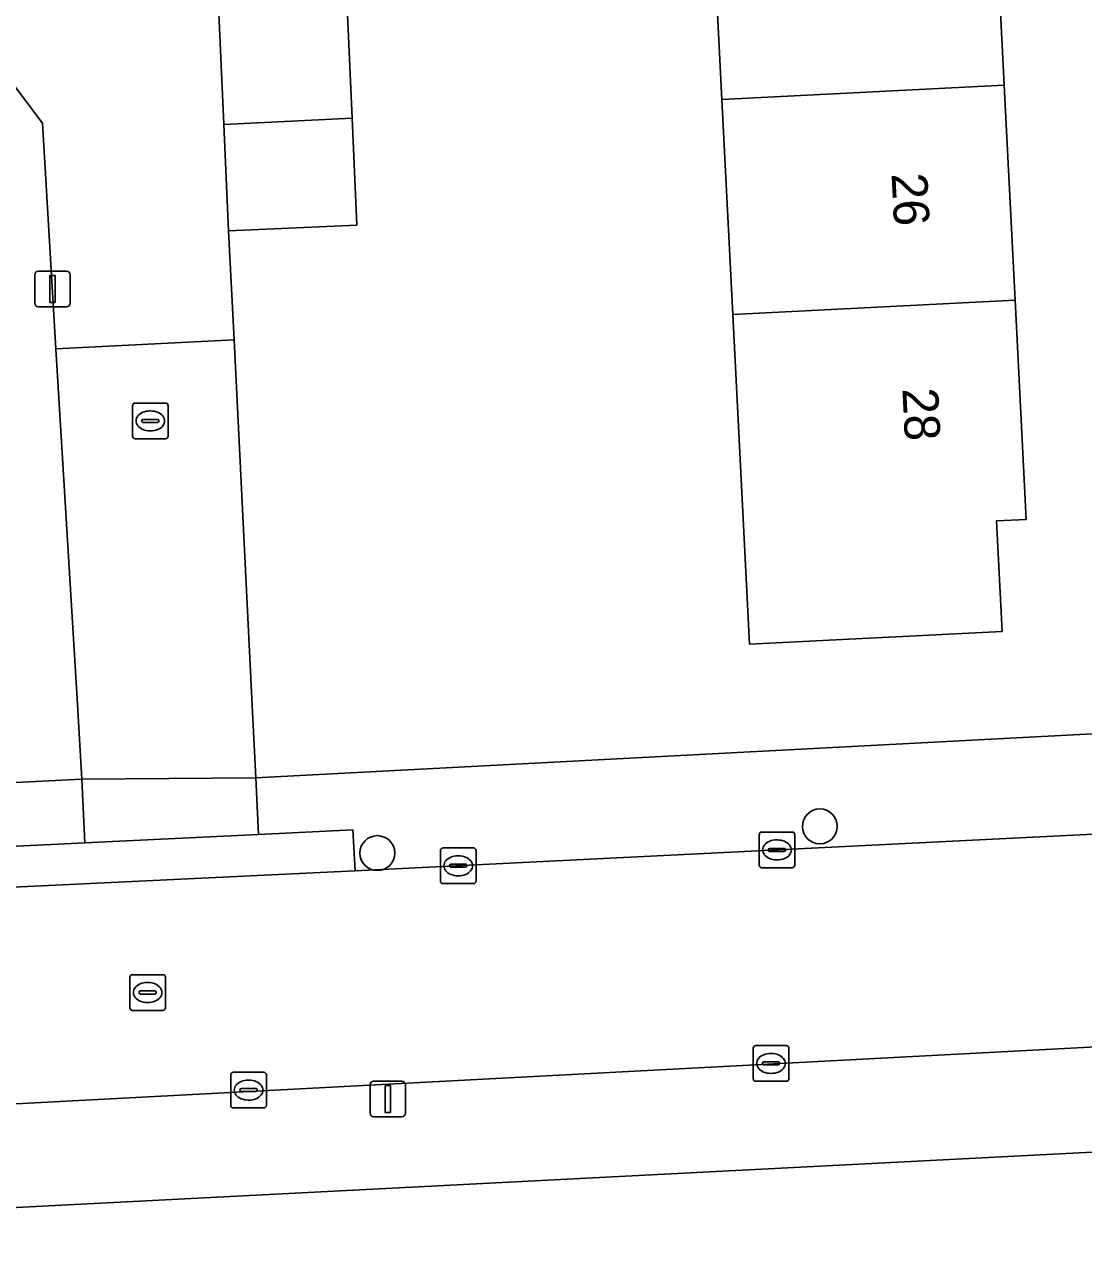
# Model space of a CAD drawing. Extents: x 161084 to 161928, y 385354 to 386522.
# Drawn here: x 161268.64 to 161298.35, y 386234.86 to 386268.91 of the extents above; entities that cross this region are included whole.
import ezdxf

# ---------------------------------------------------------------- set-up
doc = ezdxf.new("R2010")
doc.units = 0
for name, color, linetype in [('IMGEO_Boom', 7, 'Continuous'), ('IMGEO_Erf', 7, 'Continuous'), ('IMGEO_Hek', 7, 'Continuous'), ('IMGEO_Kolk', 7, 'Continuous'), ('IMGEO_Lichtmast', 7, 'Continuous'), ('IMGEO_Pand', 7, 'Continuous'), ('IMGEO_Pand_nummerreeks', 7, 'Continuous'), ('IMGEO_Parkeervlak_open', 7, 'Continuous'), ('IMGEO_Rijbaan_lokaal_open', 7, 'Continuous'), ('IMGEO_Rioolput', 7, 'Continuous'), ('IMGEO_Voetpad_open', 7, 'Continuous')]:
    doc.layers.add(name, color=color, linetype=linetype)

msp = doc.modelspace()

# ---------------------------------------------------------------- linework, layer by layer
at = {"layer": 'IMGEO_Boom'}
for centre in [(161290.951, 386246.423), (161278.543, 386245.674)]:
    msp.add_circle(centre, 0.489, dxfattribs=at)
at = {"layer": 'IMGEO_Erf'}
for points in [[(161226.066, 386245.526), (161270.258, 386247.743), (161270.122, 386250), (161269.532, 386259.818), (161269.152, 386266.137), (161263.006, 386274.321)], [(161295.81, 386273.34), (161296.119, 386267.206), (161296.424, 386261.178), (161296.734, 386255.029), (161295.908, 386254.988), (161296.064, 386251.892), (161288.976, 386251.535), (161288.724, 386256.529), (161288.51, 386260.779), (161288.205, 386266.807), (161287.896, 386272.941)], [(161277.693, 386269.392), (161277.833, 386266.284), (161277.968, 386263.284), (161274.373, 386263.122), (161274.525, 386260.066), (161275.024, 386250), (161275.134, 386247.784), (161303.228, 386249.262)], [(161310.454, 386234.845), (161310.308, 386237.894), (161306.406, 386237.693), (161263.687, 386235.492), (161263.902, 386231.546)]]:
    msp.add_lwpolyline(points, dxfattribs=at)
at = {"layer": 'IMGEO_Hek'}
msp.add_lwpolyline([(161269.532, 386259.818), (161274.525, 386260.066)], dxfattribs=at)
at = {"layer": 'IMGEO_Kolk'}
for p, q in [((161271.677, 386257.366), (161271.677, 386258.218)), ((161271.752, 386258.292), (161272.604, 386258.292)), ((161272.165, 386258.072), (161272.19, 386258.072)), ((161272.678, 386258.218), (161272.678, 386257.366)), ((161271.936, 386257.786), (161271.936, 386257.798)), ((161272.374, 386257.749), (161271.976, 386257.749)), ((161271.979, 386257.835), (161272.377, 386257.835)), ((161272.42, 386257.798), (161272.42, 386257.786)), ((161272.604, 386257.292), (161271.752, 386257.292)), ((161272.188, 386257.512), (161272.163, 386257.512)), ((161289.25, 386245.338), (161289.25, 386246.19)), ((161289.325, 386246.264), (161290.177, 386246.264)), ((161290.251, 386246.19), (161290.251, 386245.338)), ((161280.31, 386244.892), (161280.31, 386245.744)), ((161280.385, 386245.818), (161281.237, 386245.818)), ((161281.311, 386245.744), (161281.311, 386244.892)), ((161289.509, 386245.758), (161289.509, 386245.77)), ((161289.947, 386245.721), (161289.549, 386245.721)), ((161289.552, 386245.807), (161289.95, 386245.807)), ((161289.738, 386246.044), (161289.763, 386246.044)), ((161289.993, 386245.77), (161289.993, 386245.758)), ((161280.798, 386245.598), (161280.823, 386245.598)), ((161289.761, 386245.484), (161289.736, 386245.484)), ((161280.569, 386245.312), (161280.569, 386245.324)), ((161281.007, 386245.275), (161280.609, 386245.275)), ((161280.612, 386245.361), (161281.01, 386245.361)), ((161280.821, 386245.038), (161280.796, 386245.038)), ((161281.053, 386245.324), (161281.053, 386245.312)), ((161290.177, 386245.264), (161289.325, 386245.264)), ((161281.237, 386244.818), (161280.385, 386244.818)), ((161289.157, 386240.277), (161290.009, 386240.277)), ((161289.082, 386239.351), (161289.082, 386240.203)), ((161289.57, 386240.057), (161289.595, 386240.057)), ((161290.083, 386240.203), (161290.083, 386239.351)), ((161289.341, 386239.771), (161289.341, 386239.783)), ((161289.779, 386239.734), (161289.381, 386239.734)), ((161289.384, 386239.82), (161289.782, 386239.82)), ((161289.825, 386239.783), (161289.825, 386239.771)), ((161274.431, 386238.602), (161274.431, 386239.454)), ((161274.506, 386239.528), (161275.358, 386239.528)), ((161274.919, 386239.308), (161274.944, 386239.308)), ((161275.432, 386239.454), (161275.432, 386238.602)), ((161290.009, 386239.277), (161289.157, 386239.277)), ((161289.593, 386239.497), (161289.568, 386239.497)), ((161274.69, 386239.022), (161274.69, 386239.034)), ((161275.128, 386238.985), (161274.73, 386238.985)), ((161274.733, 386239.071), (161275.131, 386239.071)), ((161275.174, 386239.034), (161275.174, 386239.022)), ((161274.942, 386238.748), (161274.917, 386238.748)), ((161275.358, 386238.528), (161274.506, 386238.528))]:
    msp.add_line(p, q, dxfattribs=at)
for points in [[(161271.677, 386257.366), (161271.677, 386258.218)], [(161271.752, 386258.292), (161272.604, 386258.292)], [(161272.678, 386258.218), (161272.678, 386257.366)], [(161272.604, 386257.292), (161271.752, 386257.292)], [(161289.25, 386245.338), (161289.25, 386246.19)], [(161289.325, 386246.264), (161290.177, 386246.264)], [(161290.251, 386246.19), (161290.251, 386245.338)], [(161280.31, 386244.892), (161280.31, 386245.744)], [(161280.385, 386245.818), (161281.237, 386245.818)], [(161281.311, 386245.744), (161281.311, 386244.892)], [(161290.177, 386245.264), (161289.325, 386245.264)], [(161281.237, 386244.818), (161280.385, 386244.818)], [(161289.157, 386240.277), (161290.009, 386240.277)], [(161289.082, 386239.351), (161289.082, 386240.203)], [(161290.083, 386240.203), (161290.083, 386239.351)], [(161274.431, 386238.602), (161274.431, 386239.454)], [(161274.506, 386239.528), (161275.358, 386239.528)], [(161275.432, 386239.454), (161275.432, 386238.602)], [(161290.009, 386239.277), (161289.157, 386239.277)], [(161275.358, 386238.528), (161274.506, 386238.528)]]:
    msp.add_lwpolyline(points, dxfattribs=at)
for centre, radius, start, end in [((161271.754, 386258.216), 0.0765, 91.552, 178.448), ((161271.754, 386258.216), 0.0765, 91.552, 178.448), ((161272.602, 386258.216), 0.0765, 1.552, 88.448), ((161272.602, 386258.216), 0.0765, 1.552, 88.448), ((161271.976, 386257.795), 0.0403, 85.8775, 175.7526), ((161271.973, 386257.785), 0.0366, 178.938, 274.7102), ((161272.377, 386257.792), 0.043, 264.8664, 352.4533), ((161272.381, 386257.797), 0.0386, 1.7309, 96.639), ((161271.754, 386257.368), 0.0765, 181.552, 268.448), ((161271.754, 386257.368), 0.0765, 181.552, 268.448), ((161272.602, 386257.368), 0.0765, 271.552, 358.448), ((161272.602, 386257.368), 0.0765, 271.552, 358.448), ((161289.327, 386246.188), 0.0765, 91.552, 178.448), ((161289.327, 386246.188), 0.0765, 91.552, 178.448), ((161290.175, 386246.188), 0.0765, 1.552, 88.448), ((161290.175, 386246.188), 0.0765, 1.552, 88.448), ((161280.387, 386245.742), 0.0765, 91.552, 178.448), ((161280.387, 386245.742), 0.0765, 91.552, 178.448), ((161281.235, 386245.742), 0.0765, 1.552, 88.448), ((161281.235, 386245.742), 0.0765, 1.552, 88.448), ((161289.549, 386245.767), 0.0403, 85.8775, 175.7526), ((161289.546, 386245.757), 0.0366, 178.938, 274.7102), ((161289.95, 386245.764), 0.043, 264.8664, 352.4533), ((161289.954, 386245.769), 0.0386, 1.7309, 96.639), ((161280.609, 386245.321), 0.0403, 85.8775, 175.7526), ((161280.606, 386245.311), 0.0366, 178.938, 274.7102), ((161281.01, 386245.318), 0.043, 264.8664, 352.4533), ((161281.014, 386245.323), 0.0386, 1.7309, 96.639), ((161289.327, 386245.34), 0.0765, 181.552, 268.448), ((161289.327, 386245.34), 0.0765, 181.552, 268.448), ((161290.175, 386245.34), 0.0765, 271.552, 358.448), ((161290.175, 386245.34), 0.0765, 271.552, 358.448), ((161280.387, 386244.894), 0.0765, 181.552, 268.448), ((161280.387, 386244.894), 0.0765, 181.552, 268.448), ((161281.235, 386244.894), 0.0765, 271.552, 358.448), ((161281.235, 386244.894), 0.0765, 271.552, 358.448), ((161289.159, 386240.201), 0.0765, 91.552, 178.448), ((161289.159, 386240.201), 0.0765, 91.552, 178.448), ((161290.007, 386240.201), 0.0765, 1.552, 88.448), ((161290.007, 386240.201), 0.0765, 1.552, 88.448), ((161289.381, 386239.78), 0.0403, 85.8775, 175.7526), ((161289.378, 386239.77), 0.0366, 178.938, 274.7102), ((161289.782, 386239.777), 0.043, 264.8664, 352.4533), ((161289.786, 386239.782), 0.0386, 1.7309, 96.639), ((161274.508, 386239.452), 0.0765, 91.552, 178.448), ((161274.508, 386239.452), 0.0765, 91.552, 178.448), ((161275.356, 386239.452), 0.0765, 1.552, 88.448), ((161275.356, 386239.452), 0.0765, 1.552, 88.448), ((161289.159, 386239.353), 0.0765, 181.552, 268.448), ((161289.159, 386239.353), 0.0765, 181.552, 268.448), ((161290.007, 386239.353), 0.0765, 271.552, 358.448), ((161290.007, 386239.353), 0.0765, 271.552, 358.448), ((161274.73, 386239.031), 0.0403, 85.8775, 175.7526), ((161274.727, 386239.021), 0.0366, 178.938, 274.7102), ((161275.131, 386239.028), 0.043, 264.8664, 352.4533), ((161275.135, 386239.033), 0.0386, 1.7309, 96.639), ((161274.508, 386238.604), 0.0765, 181.552, 268.448), ((161274.508, 386238.604), 0.0765, 181.552, 268.448), ((161275.356, 386238.604), 0.0765, 271.552, 358.448), ((161275.356, 386238.604), 0.0765, 271.552, 358.448)]:
    msp.add_arc(centre, radius, start, end, dxfattribs=at)
for centre, major_axis, ratio, start_param, end_param in [((161272.164, 386257.792), (-0.387, 0.002), 0.722429, 4.712389, 7.853982), ((161272.189, 386257.792), (-0.39, 0.002), 0.717154, 1.570796, 4.712389), ((161289.737, 386245.764), (-0.387, 0.002), 0.722429, 4.712389, 7.853982), ((161289.762, 386245.764), (-0.39, 0.002), 0.717154, 1.570796, 4.712389), ((161280.797, 386245.318), (-0.387, 0.002), 0.722429, 4.712389, 7.853982), ((161280.822, 386245.318), (-0.39, 0.002), 0.717154, 1.570796, 4.712389), ((161289.569, 386239.777), (-0.387, 0.002), 0.722429, 4.712389, 7.853982), ((161289.594, 386239.777), (-0.39, 0.002), 0.717154, 1.570796, 4.712389), ((161274.918, 386239.028), (-0.387, 0.002), 0.722429, 4.712389, 7.853982), ((161274.943, 386239.028), (-0.39, 0.002), 0.717154, 1.570796, 4.712389)]:
    msp.add_ellipse(centre, major_axis=major_axis, ratio=ratio, start_param=start_param, end_param=end_param, dxfattribs=at)
at = {"layer": 'IMGEO_Lichtmast'}
for p, q in [((161268.937, 386261.091), (161268.937, 386261.891)), ((161268.937, 386261.891), (161268.937, 386261.091)), ((161269.037, 386261.991), (161269.827, 386261.991)), ((161269.827, 386261.991), (161269.037, 386261.991)), ((161269.927, 386261.891), (161269.927, 386261.091)), ((161269.927, 386261.091), (161269.927, 386261.891)), ((161269.827, 386260.991), (161269.037, 386260.991)), ((161269.037, 386260.991), (161269.827, 386260.991)), ((161278.439, 386239.28), (161279.229, 386239.28)), ((161279.229, 386239.28), (161278.439, 386239.28)), ((161278.339, 386238.38), (161278.339, 386239.18)), ((161278.339, 386239.18), (161278.339, 386238.38)), ((161279.329, 386239.18), (161279.329, 386238.38)), ((161279.329, 386238.38), (161279.329, 386239.18)), ((161279.229, 386238.28), (161278.439, 386238.28)), ((161278.439, 386238.28), (161279.229, 386238.28))]:
    msp.add_line(p, q, dxfattribs=at)
for points in [[(161269.357, 386261.866), (161269.507, 386261.866), (161269.507, 386261.116), (161269.357, 386261.116), (161269.357, 386261.866)], [(161278.759, 386239.155), (161278.909, 386239.155), (161278.909, 386238.405), (161278.759, 386238.405), (161278.759, 386239.155)]]:
    msp.add_lwpolyline(points, dxfattribs=at)
for centre, start, end in [((161269.037, 386261.891), 90, 180), ((161269.037, 386261.891), 90, 180), ((161269.827, 386261.891), 0, 90), ((161269.827, 386261.891), 360, 90), ((161269.037, 386261.091), 180, 270), ((161269.037, 386261.091), 180, 270), ((161269.827, 386261.091), 270, 0), ((161269.827, 386261.091), 270, 0), ((161278.439, 386239.18), 90, 180), ((161278.439, 386239.18), 90, 180), ((161279.229, 386239.18), 0, 90), ((161279.229, 386239.18), 360, 90), ((161278.439, 386238.38), 180, 270), ((161278.439, 386238.38), 180, 270), ((161279.229, 386238.38), 270, 0), ((161279.229, 386238.38), 270, 0)]:
    msp.add_arc(centre, 0.1, start, end, dxfattribs=at)
at = {"layer": 'IMGEO_Pand'}
for points in [[(161295.81, 386273.34), (161295.786, 386273.338), (161287.896, 386272.941), (161288.205, 386266.807), (161296.119, 386267.206)], [(161277.833, 386266.284), (161277.693, 386269.392), (161274.098, 386269.23), (161274.239, 386266.103)], [(161296.424, 386261.178), (161296.119, 386267.206), (161288.205, 386266.807), (161288.51, 386260.779)], [(161274.239, 386266.103), (161274.373, 386263.122), (161277.968, 386263.284), (161277.833, 386266.284)], [(161288.51, 386260.779), (161288.724, 386256.529), (161288.976, 386251.535), (161296.064, 386251.892), (161295.908, 386254.988), (161296.734, 386255.029), (161296.424, 386261.178)]]:
    msp.add_lwpolyline(points, close=True, dxfattribs=at)
at = {"layer": 'IMGEO_Parkeervlak_open'}
msp.add_lwpolyline([(161263.006, 386274.321), (161269.152, 386266.137), (161269.532, 386259.818), (161274.525, 386260.066), (161274.373, 386263.122), (161274.239, 386266.103), (161274.098, 386269.23)], dxfattribs=at)
at = {"layer": 'IMGEO_Rijbaan_lokaal_open'}
msp.add_lwpolyline([(161274.525, 386260.066), (161269.532, 386259.818), (161270.122, 386250), (161270.258, 386247.743), (161275.134, 386247.784), (161275.024, 386250)], close=True, dxfattribs=at)
msp.add_lwpolyline([(161304.27, 386246.489), (161277.917, 386245.173), (161267.162, 386244.663), (161234.589, 386243.046), (161234.927, 386236.945), (161256.249, 386238.043), (161267.331, 386238.589), (161298.873, 386240.251), (161305.066, 386240.617), (161306.261, 386240.697)], dxfattribs=at)
at = {"layer": 'IMGEO_Rioolput'}
for p, q in [((161271.602, 386241.339), (161271.602, 386242.191)), ((161271.677, 386242.265), (161272.529, 386242.265)), ((161272.09, 386242.045), (161272.115, 386242.045)), ((161272.603, 386242.191), (161272.603, 386241.339)), ((161271.861, 386241.759), (161271.861, 386241.771)), ((161272.299, 386241.722), (161271.901, 386241.722)), ((161271.904, 386241.808), (161272.302, 386241.808)), ((161272.345, 386241.771), (161272.345, 386241.759)), ((161272.113, 386241.485), (161272.088, 386241.485)), ((161272.529, 386241.265), (161271.677, 386241.265))]:
    msp.add_line(p, q, dxfattribs=at)
for points in [[(161271.602, 386241.339), (161271.602, 386242.191)], [(161271.677, 386242.265), (161272.529, 386242.265)], [(161272.603, 386242.191), (161272.603, 386241.339)], [(161272.529, 386241.265), (161271.677, 386241.265)]]:
    msp.add_lwpolyline(points, dxfattribs=at)
for centre, radius, start, end in [((161271.679, 386242.189), 0.0765, 91.552, 178.448), ((161271.679, 386242.189), 0.0765, 91.552, 178.448), ((161272.527, 386242.189), 0.0765, 1.552, 88.448), ((161272.527, 386242.189), 0.0765, 1.552, 88.448), ((161271.901, 386241.768), 0.0403, 85.8775, 175.7526), ((161271.898, 386241.758), 0.0366, 178.938, 274.7102), ((161272.302, 386241.765), 0.043, 264.8664, 352.4533), ((161272.306, 386241.77), 0.0386, 1.7309, 96.639), ((161271.679, 386241.341), 0.0765, 181.552, 268.448), ((161271.679, 386241.341), 0.0765, 181.552, 268.448), ((161272.527, 386241.341), 0.0765, 271.552, 358.448), ((161272.527, 386241.341), 0.0765, 271.552, 358.448)]:
    msp.add_arc(centre, radius, start, end, dxfattribs=at)
for centre, major_axis, ratio, start_param, end_param in [((161272.089, 386241.765), (-0.387, 0.002), 0.722429, 4.712389, 7.853982), ((161272.114, 386241.765), (-0.39, 0.002), 0.717154, 1.570796, 4.712389)]:
    msp.add_ellipse(centre, major_axis=major_axis, ratio=ratio, start_param=start_param, end_param=end_param, dxfattribs=at)
at = {"layer": 'IMGEO_Voetpad_open'}
for points in [[(161306.261, 386240.697), (161305.066, 386240.617), (161305.083, 386239.359), (161298.924, 386239.102), (161298.873, 386240.251), (161267.331, 386238.589), (161267.408, 386237.451), (161263.607, 386237.28), (161263.687, 386235.492), (161306.406, 386237.693), (161310.308, 386237.894), (161320.58, 386238.521), (161319.976, 386250), (161319.473, 386259.564), (161322.089, 386259.701), (161321.928, 386262.765), (161320.113, 386297.598), (161394.482, 386301.379)], [(161303.228, 386249.262), (161275.134, 386247.784), (161275.21, 386246.196), (161277.852, 386246.323), (161277.917, 386245.173), (161304.27, 386246.489)], [(161267.097, 386245.805), (161270.344, 386245.961), (161270.258, 386247.743), (161226.066, 386245.526)]]:
    msp.add_lwpolyline(points, dxfattribs=at)
for points in [[(161275.134, 386247.784), (161270.258, 386247.743), (161270.344, 386245.961), (161275.21, 386246.196)], [(161277.852, 386246.323), (161275.21, 386246.196), (161270.344, 386245.961), (161267.097, 386245.805), (161267.162, 386244.663), (161277.917, 386245.173)]]:
    msp.add_lwpolyline(points, close=True, dxfattribs=at)

# ---------------------------------------------------------------- texts
at = {"layer": 'IMGEO_Pand_nummerreeks'}
for s, p in [('26', (161292.961, 386264.722)), ('28', (161293.265, 386258.697))]:
    msp.add_text(s, height=1, rotation=272.8899, dxfattribs=at).set_placement(p)

doc.saveas('drawing.dxf')
